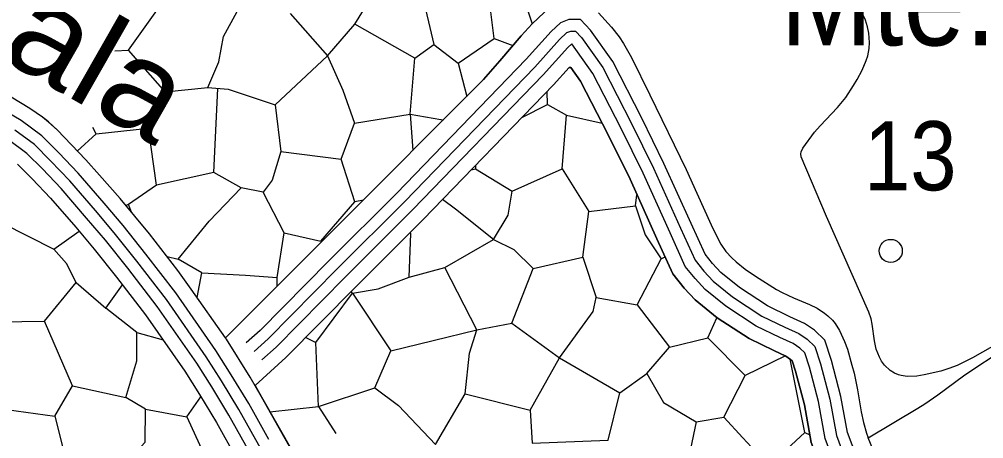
# Model space of a CAD drawing. Extents: x -64005 to -55000, y -89025 to -80000.
# Drawn here: x -62360 to -61523, y -88387 to -88023 of the extents above; entities that cross this region are included whole.
import ezdxf
from ezdxf.enums import TextEntityAlignment as Align

# ---------------------------------------------------------------- set-up
doc = ezdxf.new("R2010")
doc.units = 0
doc.header["$LTSCALE"] = 32
doc.linetypes.add('LONG_DASHED', pattern=[7.5, 6, -1.5])
for name, color, linetype, lineweight in [('19', 7, 'Continuous', 25), ('2', 7, 'Continuous', 25), ('24', 7, 'Continuous', 25), ('31', 7, 'Continuous', 25), ('39', 7, 'LONG_DASHED', 25), ('52', 7, 'Continuous', 25), ('7', 7, 'Continuous', 13), ('8', 7, 'Continuous', 25)]:
    doc.layers.add(name, color=color, linetype=linetype, lineweight=lineweight)
doc.layers.add('38', color=7, linetype='Continuous')
doc.layers.add('45', color=7, linetype='Continuous')

msp = doc.modelspace()

# ---------------------------------------------------------------- linework, layer by layer
at = {"layer": '19'}
for p, q in [((-62016.38, -88056.84), (-62068.34, -88027.33)), ((-61947.48, -88039.66), (-61931.36, -88045.73)), ((-61978.76, -88061.25), (-61971.33, -88090.04)), ((-62020.34, -88105.32), (-62018.02, -88136.84)), ((-61967.55, -88153.85), (-61963.78, -88152.9)), ((-62262.28, -88190.36), (-62264.73, -88183.74)), ((-62097.38, -88216.3), (-62097.88, -88215.47)), ((-62135.79, -88254.67), (-62135.96, -88247.19)), ((-62257.49, -88294.77), (-62234.81, -88301.31)), ((-62128.2, -88316.5), (-62155.05, -88340.93)), ((-61694.86, -88315.25), (-61729.75, -88332.23)), ((-62100.07, -88359.11), (-62085.08, -88382.44)), ((-61678.05, -88381.57), (-61673.74, -88383.55))]:
    msp.add_line(p, q, dxfattribs=at)
for points in [[(-62180.64, -88299.46), (-62210.34, -88257.4), (-62222.09, -88241.13), (-62246.52, -88209.34), (-62272.15, -88178.48), (-62289.87, -88158.36), (-62301.96, -88145.14), (-62326.76, -88119.07), (-62334.14, -88112.2), (-62339.37, -88108.02), (-62350.43, -88100.44), (-62374.8, -88085.6), (-62387.18, -88078.63), (-62406.23, -88069.09), (-62596.12, -87982.52), (-62691.19, -87939.53), (-62738.49, -87918.23)], [(-62276.58, -88050.52), (-62264.73, -88049.81), (-62237.43, -88011.47), (-62268.61, -87967.11)], [(-62010.55, -87999.27), (-61999.89, -88044.96), (-61978.76, -88061.25), (-61947.48, -88039.66), (-61954.63, -87983.86)], [(-62124.7, -88018.08), (-62092.12, -88054.66), (-62068.34, -88027.33), (-62045.78, -87990.47)], [(-61887, -88003.13), (-61889.49, -88004.62), (-61892.74, -88007.01), (-61898.8, -88012.62), (-61904.24, -88017.2), (-61914.53, -88026.98), (-61924.23, -88037.39), (-61942.8, -88059.11), (-61956.9, -88075.24), (-61964.28, -88082.97), (-62076.22, -88195.17), (-62180.64, -88299.46)], [(-62233.02, -88085.92), (-62196.03, -88082.41), (-62186.34, -88059.94), (-62182.38, -88037.9), (-62170.49, -88016.31)], [(-62092.12, -88054.66), (-62078.9, -88084.61), (-62068.78, -88113.25), (-62020.34, -88105.32), (-62016.38, -88056.84), (-61999.89, -88044.96)], [(-62292.92, -88122.5), (-62247.56, -88117.65), (-62233.02, -88085.92), (-62264.73, -88049.81)], [(-62196.03, -88082.41), (-62178.43, -88083.72), (-62137.46, -88097.39), (-62092.12, -88054.66)], [(-62155.05, -88340.93), (-62128.2, -88316.5), (-62067.84, -88255.59), (-62009.17, -88196.9), (-61896.02, -88079.86), (-61882.6, -88065.05)], [(-61882.6, -88065.05), (-61896.02, -88079.86), (-62009.17, -88196.9), (-62067.84, -88255.59), (-62128.2, -88316.5)], [(-61882.6, -88065.05), (-61881.03, -88064.78), (-61872.61, -88076.71), (-61848.56, -88123.48), (-61829.74, -88161.94), (-61806.37, -88213.61), (-61792.5, -88244.05), (-61782.76, -88256.32), (-61773.1, -88266.63), (-61754.16, -88282.18), (-61726.51, -88300.2), (-61705.08, -88310.6), (-61694.49, -88315.42), (-61690.43, -88318.22), (-61689.11, -88319.49), (-61686.13, -88328.43), (-61678.52, -88357.57), (-61672.5, -88390.28), (-61663.05, -88415.24), (-61645.42, -88456.86), (-61632.1, -88493.28), (-61618.35, -88531.8), (-61607.68, -88562.43), (-61603.86, -88574.21)], [(-61603.86, -88574.21), (-61607.68, -88562.43), (-61618.35, -88531.8), (-61632.1, -88493.28), (-61645.42, -88456.86), (-61663.05, -88415.24), (-61672.5, -88390.28), (-61678.52, -88357.57), (-61686.13, -88328.43), (-61689.11, -88319.49), (-61690.43, -88318.22), (-61694.49, -88315.42), (-61705.08, -88310.6), (-61726.51, -88300.2), (-61754.16, -88282.18), (-61773.1, -88266.63), (-61782.76, -88256.32), (-61792.5, -88244.05), (-61806.37, -88213.61), (-61829.74, -88161.94), (-61848.56, -88123.48), (-61872.61, -88076.71), (-61881.03, -88064.78), (-61882.6, -88065.05)], [(-62132.64, -88137.93), (-62140.1, -88162.6), (-62148.03, -88173.17), (-62166.98, -88169.2), (-62190.74, -88155.98), (-62187.23, -88083.07)], [(-61923.47, -88108.26), (-61901.25, -88096.94), (-61901.74, -88085.78)], [(-62137.46, -88097.39), (-62132.64, -88137.93), (-62080.23, -88144.53)], [(-61901.25, -88096.94), (-61884.96, -88106.19), (-61853.79, -88113.3)], [(-62020.34, -88105.32), (-61993.93, -88110.16), (-61991.82, -88110.57)], [(-62061.04, -88179.95), (-62068.34, -88181.54), (-62080.23, -88144.53), (-62068.78, -88113.25)], [(-61963.85, -88150.02), (-61963.78, -88152.9), (-61932.07, -88172.29), (-61888.48, -88152.9), (-61884.96, -88106.19)], [(-62309.27, -88137.46), (-62292.92, -88122.5), (-62295.85, -88117.1)], [(-62190.74, -88155.98), (-62240.51, -88167), (-62247.56, -88117.65)], [(-62361.02, -88148.88), (-62348.42, -88161.5), (-62332.41, -88178.38), (-62310.52, -88203.6), (-62294.47, -88222.57), (-62275.24, -88246.71), (-62249.96, -88279.59), (-62215.97, -88328.31), (-62203.19, -88348.57), (-62188.49, -88372.84), (-62171.32, -88403.56), (-62149.92, -88441.13), (-62114.33, -88506.21), (-62100.17, -88533.4), (-62088.82, -88556.09), (-62073.86, -88585.55), (-62059.49, -88615.65), (-62043.32, -88650.88)], [(-61888.48, -88152.9), (-61865.58, -88189.9), (-61825.07, -88185.06), (-61823.7, -88175.29)], [(-62240.51, -88167), (-62264.73, -88183.74), (-62266.98, -88184.7)], [(-62231.37, -88229.05), (-62221.82, -88231.33), (-62194.96, -88198.28), (-62166.98, -88169.2)], [(-61948.15, -88214.15), (-61935.38, -88193), (-61932.07, -88172.29)], [(-62201.12, -88243.22), (-62163.26, -88244.99), (-62135.96, -88247.19), (-62129.78, -88208.42), (-62148.03, -88173.17)], [(-62021.26, -88246.75), (-61990.43, -88238.38), (-61948.15, -88214.15), (-61981.19, -88187.71), (-61992.41, -88179.56)], [(-62129.78, -88208.42), (-62097.88, -88215.47), (-62068.34, -88181.54)], [(-61825.07, -88185.06), (-61816.51, -88210.19), (-61802.85, -88230.88), (-61799.2, -88229.35)], [(-61948.15, -88214.15), (-61930.56, -88222.96), (-61913.81, -88239.26), (-61870.66, -88229.57), (-61865.58, -88189.9)], [(-62374.18, -88200.05), (-62329.7, -88222.52), (-62307.65, -88206.99)], [(-62070.58, -88260.84), (-62048.12, -88256.89), (-62021.26, -88246.75), (-62019.94, -88208.87), (-62020.42, -88208.15)], [(-62377.26, -88285.52), (-62337.62, -88285.08), (-62310.33, -88251.6), (-62318.69, -88234.86), (-62329.7, -88222.52)], [(-62205.23, -88264.63), (-62201.12, -88243.22), (-62221.82, -88231.33)], [(-61870.66, -88229.57), (-61859.21, -88264.38), (-61823.54, -88270.99), (-61802.85, -88230.88)], [(-62070.58, -88260.84), (-62037.12, -88310.64), (-62000.56, -88301.83), (-61962.69, -88292.58), (-61990.43, -88238.38)], [(-61962.69, -88292.58), (-61932.3, -88286.84), (-61913.81, -88239.26)], [(-62310.33, -88251.6), (-62284.34, -88273.63), (-62270.03, -88253.49)], [(-62110.92, -88299.06), (-62102.28, -88303.59), (-62070.58, -88260.84), (-62071.51, -88259.29)], [(-61932.3, -88286.84), (-61890.92, -88316.8), (-61861.85, -88276.71), (-61859.21, -88264.38)], [(-61823.54, -88270.99), (-61795.36, -88307.56), (-61762.34, -88299.62), (-61754.34, -88282.03)], [(-62313.41, -88341.03), (-62267.17, -88351.17), (-62257.49, -88319.44), (-62257.49, -88294.77), (-62284.34, -88273.63)], [(-62370.65, -88361.74), (-62328.82, -88367.47), (-62313.41, -88341.03), (-62337.62, -88285.08)], [(-62051.2, -88342.8), (-62030.5, -88358.22), (-61998.36, -88392.14), (-61972.82, -88348.09), (-61968.86, -88312.85), (-61962.69, -88292.58)], [(-62142.1, -88363.57), (-62100.07, -88359.11), (-62102.28, -88303.59)], [(-61815.17, -88330.46), (-61800.65, -88355.58), (-61772.46, -88372.32), (-61748.25, -88368.36), (-61729.75, -88332.23), (-61762.34, -88299.62)], [(-62100.07, -88359.11), (-62051.2, -88342.8), (-62037.12, -88310.64)], [(-61890.92, -88316.8), (-61838.51, -88347.21), (-61815.17, -88330.46), (-61795.36, -88307.56)], [(-61972.82, -88348.09), (-61916.45, -88362.19), (-61890.92, -88316.8)], [(-61748.25, -88368.36), (-61731.76, -88386.41), (-61709.3, -88410.64), (-61678.05, -88381.57), (-61690.85, -88317.93)], [(-61838.23, -88999.77), (-61848.07, -88978.81), (-61867.18, -88936.88), (-61904.37, -88852.55), (-61953.33, -88739.82), (-61978.23, -88683.64), (-62003.83, -88627.76), (-62016.98, -88599.98), (-62030.69, -88571.74), (-62058.93, -88515.66), (-62088.19, -88460.13), (-62108.22, -88423.39), (-62149.46, -88350.57), (-62155.05, -88340.93)], [(-62155.05, -88340.93), (-62149.46, -88350.57), (-62108.22, -88423.39), (-62088.19, -88460.13), (-62058.93, -88515.66), (-62030.69, -88571.74), (-62016.98, -88599.98), (-62003.83, -88627.76), (-61978.23, -88683.64), (-61953.33, -88739.82), (-61904.37, -88852.55), (-61867.18, -88936.88), (-61848.07, -88978.81), (-61838.23, -88999.77), (-61599.09, -88999.74)], [(-61916.45, -88362.19), (-61914.7, -88390.82), (-61848.64, -88388.18), (-61838.51, -88347.21)], [(-62328.82, -88367.47), (-62320.01, -88401.84), (-62275.54, -88417.26), (-62250.44, -88389.95), (-62250.01, -88361.3), (-62267.17, -88351.17)], [(-62250.01, -88361.3), (-62214.33, -88367.91), (-62201.92, -88350.67)], [(-62214.33, -88367.91), (-62192.32, -88415.94), (-62170.3, -88407.56), (-62169.19, -88407.3)], [(-61772.46, -88372.32), (-61781.06, -88413.73), (-61754.2, -88445.89), (-61715.01, -88437.52)]]:
    msp.add_lwpolyline(points, dxfattribs=at)
at = {"layer": '2'}
for points in [[(-61933.41, -87619.72), (-61934.82, -87630.34), (-61938.01, -87646.61), (-61940.77, -87657.42), (-61947.09, -87678.65), (-61975.9, -87770.23), (-61980.2, -87794.72), (-61980.54, -87797.51), (-61980.47, -87803.13), (-61979.67, -87808.77), (-61968.23, -87861), (-61959.35, -87892.66), (-61914.53, -88026.98)], [(-61623.22, -88386.21), (-61579.93, -88360.5), (-61574.04, -88356.85), (-61562.62, -88349.05), (-61540.31, -88332.57), (-61528.94, -88324.56), (-61514.67, -88315.44), (-61507.38, -88311.15), (-61496.23, -88305.13), (-61478.93, -88297.12), (-61473.6, -88295.29), (-61469.96, -88294.39), (-61462.53, -88293.21), (-61439.87, -88291.1), (-61432.5, -88289.66), (-61428.9, -88288.6), (-61411.29, -88282.06), (-61399.72, -88277.21), (-61387.84, -88271.79)]]:
    msp.add_lwpolyline(points, dxfattribs=at)
at = {"layer": '24'}
for points in [[(-61622.62, -88277.26), (-61659.32, -88194.35), (-61681.23, -88142.42), (-61681.65, -88139.94), (-61681.23, -88137.97), (-61679.72, -88135), (-61669.65, -88121.14), (-61664.71, -88115.47), (-61649.65, -88099.63), (-61642.64, -88090.95), (-61635.78, -88080.66), (-61632.66, -88075.37), (-61628.48, -88067.27), (-61625.01, -88058.97), (-61623.57, -88054.74), (-61622.2, -88048.4), (-61621.85, -88043.1), (-61622.48, -88035.02), (-61623.61, -88029.67), (-61625.47, -88023.89), (-61627.38, -88019.47)], [(-61504.57, -88301.05), (-61532.72, -88316.99), (-61546.04, -88323.57), (-61553.09, -88326.2), (-61560.21, -88328.34), (-61574.49, -88331.57), (-61581.03, -88332.64), (-61589.46, -88332.96), (-61594.49, -88332.25), (-61596.96, -88331.56), (-61600.19, -88330.23), (-61604.07, -88327.84), (-61608.88, -88323.23), (-61611.44, -88319.83), (-61613.46, -88316.36), (-61616.19, -88309.28), (-61617.7, -88302.09), (-61619.62, -88287.7), (-61620.63, -88283), (-61622.62, -88277.26)]]:
    msp.add_lwpolyline(points, dxfattribs=at)
at = {"layer": '39'}
for points in [[(-62155.93, -88311.33), (-62143.77, -88300.26), (-62083.8, -88239.72), (-62025.21, -88181.13), (-61912.45, -88064.49), (-61890.9, -88040.71), (-61884.54, -88034.63), (-61880.95, -88033.25), (-61877.08, -88033.25), (-61871.83, -88038.78), (-61853.32, -88065.03), (-61828.45, -88113.39), (-61809.38, -88152.36), (-61785.88, -88204.31), (-61773.17, -88232.22), (-61765.71, -88241.61), (-61757.69, -88250.18), (-61740.83, -88264), (-61715.4, -88280.57), (-61695.5, -88290.24), (-61683.35, -88295.77), (-61676.16, -88300.74), (-61669.53, -88307.1), (-61664.55, -88322.02), (-61656.54, -88352.69), (-61650.74, -88384.2), (-61642.17, -88406.86)], [(-62014.49, -88660.02), (-62039.21, -88606.16), (-62053.78, -88575.66), (-62068.83, -88546.02), (-62080.22, -88523.21), (-62094.57, -88495.66), (-62130.37, -88430.22), (-62151.82, -88392.56), (-62169.14, -88361.57), (-62184.14, -88336.8), (-62197.3, -88315.92), (-62231.89, -88266.35), (-62257.6, -88232.91), (-62277.15, -88208.34), (-62293.53, -88189.02), (-62315.81, -88163.33), (-62332.36, -88145.88), (-62346.42, -88131.81), (-62363.48, -88119.4)]]:
    msp.add_lwpolyline(points, dxfattribs=at)
at = {"layer": '52'}
msp.add_circle((-61603.55, -88224.03), 10, dxfattribs=at)
at = {"layer": '7', "lineweight": 25}
for points in [[(-61914.53, -88026.98), (-61904.24, -88017.2)], [(-61857.06, -88017.38), (-61845.67, -88029.87), (-61839.28, -88038.31), (-61835.45, -88044.1), (-61828.59, -88056.34), (-61812.56, -88088.59), (-61781.16, -88153.3), (-61771.68, -88173.87), (-61759.24, -88201.41), (-61752.67, -88215.08), (-61750.86, -88218.36), (-61746.55, -88224.44), (-61741.48, -88229.99), (-61737.78, -88233.42), (-61729.9, -88239.8), (-61720.99, -88246.11), (-61702.68, -88257.59), (-61697.85, -88260.27), (-61687.78, -88264.78), (-61674.13, -88270.46), (-61667.48, -88273.83), (-61661.12, -88277.96), (-61658.09, -88280.4), (-61654.17, -88284.27), (-61651.88, -88287.05), (-61648.01, -88292.99), (-61643.56, -88302.66), (-61641.22, -88309.43), (-61637.22, -88323.18), (-61635.38, -88330.24), (-61632.54, -88344.53), (-61629.21, -88363.64), (-61627.19, -88373.06), (-61624.59, -88382.32), (-61623.22, -88386.21)], [(-62180.64, -88299.46), (-62076.22, -88195.17), (-61964.28, -88082.97), (-61956.9, -88075.24), (-61942.8, -88059.11), (-61924.23, -88037.39), (-61914.53, -88026.98)], [(-62180.64, -88299.46), (-62210.34, -88257.4), (-62222.09, -88241.13), (-62246.52, -88209.34), (-62272.15, -88178.48), (-62289.87, -88158.36), (-62301.96, -88145.14), (-62326.76, -88119.07), (-62334.15, -88112.21), (-62339.37, -88108.03), (-62350.43, -88100.44), (-62374.81, -88085.62)], [(-61838.23, -88999.77), (-61848.07, -88978.81), (-61867.21, -88936.89), (-61904.57, -88852.64), (-61953.72, -88740.01), (-61978.59, -88683.81), (-62004, -88627.84), (-62016.98, -88599.98), (-62030.55, -88571.68), (-62058.78, -88515.64), (-62088.21, -88460.22), (-62108.34, -88423.54), (-62149.46, -88350.57), (-62159.29, -88333.72), (-62179.9, -88300.6), (-62180.64, -88299.46)], [(-61615.49, -88404.63), (-61623.22, -88386.21)]]:
    msp.add_lwpolyline(points, dxfattribs=at)
at = {"layer": '8', "linetype": 'LONG_DASHED'}
for points in [[(-61872.78, -88023.25), (-61882.2, -88023.25), (-61882.81, -88023.25), (-61890, -88026.02), (-61898.07, -88033.73), (-61919.75, -88057.65), (-62032.34, -88174.12), (-62090.89, -88232.67), (-62150.69, -88293.04), (-62162.66, -88303.93)], [(-61651.45, -88410.58), (-61660.41, -88386.9), (-61666.31, -88354.86), (-61674.14, -88324.87), (-61678.23, -88312.61), (-61682.5, -88308.51), (-61688.3, -88304.5), (-61699.76, -88299.29), (-61720.34, -88289.3), (-61746.76, -88272.08), (-61764.54, -88257.49), (-61773.29, -88248.15), (-61781.76, -88237.48), (-61794.99, -88208.44), (-61818.43, -88156.62), (-61837.39, -88117.87), (-61861.89, -88070.22), (-61880.18, -88044.29)], [(-62027.46, -88655.71), (-62048.27, -88610.4), (-62062.75, -88580.08), (-62077.76, -88550.52), (-62089.13, -88527.76), (-62103.39, -88500.37), (-62139.1, -88435.09), (-62160.53, -88397.47), (-62177.78, -88366.61), (-62192.65, -88342.06), (-62205.64, -88321.45), (-62239.96, -88272.26), (-62265.48, -88239.08), (-62284.88, -88214.7), (-62301.12, -88195.53), (-62323.22, -88170.05), (-62339.53, -88152.86), (-62352.94, -88139.43), (-62368.97, -88127.77)]]:
    msp.add_lwpolyline(points, dxfattribs=at)
at = {"layer": '8'}
for points in [[(-61632.89, -88403.14), (-61641.07, -88381.5), (-61646.77, -88350.52), (-61654.96, -88319.17), (-61660.83, -88301.59), (-61669.82, -88292.97), (-61678.4, -88287.04), (-61691.24, -88281.19), (-61710.46, -88271.85), (-61734.91, -88255.91), (-61750.83, -88242.87), (-61758.13, -88235.07), (-61764.58, -88226.96), (-61776.77, -88200.18), (-61800.33, -88148.1), (-61819.51, -88108.91), (-61844.75, -88059.84), (-61864.08, -88032.42), (-61872.78, -88023.25)], [(-61880.18, -88044.29), (-61883.73, -88047.69), (-61905.15, -88071.33), (-62018.08, -88188.14), (-62076.71, -88246.77), (-62136.85, -88307.47), (-62149.2, -88318.72)], [(-62143.11, -88387.65), (-62160.5, -88356.53), (-62175.63, -88331.54), (-62188.96, -88310.39), (-62223.81, -88260.44), (-62249.72, -88226.75), (-62269.42, -88201.99), (-62285.94, -88182.5), (-62308.4, -88156.61), (-62325.19, -88138.9), (-62339.9, -88124.19), (-62357.99, -88111.03), (-62386.66, -88094.17)]]:
    msp.add_lwpolyline(points, dxfattribs=at)

# ---------------------------------------------------------------- texts
at = {"layer": '31', "width": 1.1}
msp.add_text('Vala', height=80, rotation=330.32, dxfattribs=at).set_placement((-62344.02, -88075.09), align=Align.CENTER)
at = {"layer": '38', "width": 0.9}
msp.add_text('13', height=60, rotation=0.008, dxfattribs=at).set_placement((-61586.64, -88171.51), align=Align.CENTER)
at = {"layer": '45', "width": 0.9}
msp.add_text('Mte. Bernardo', height=80, rotation=0.008, dxfattribs=at).set_placement((-61394.46, -88045.7), align=Align.CENTER)

doc.saveas('drawing.dxf')
